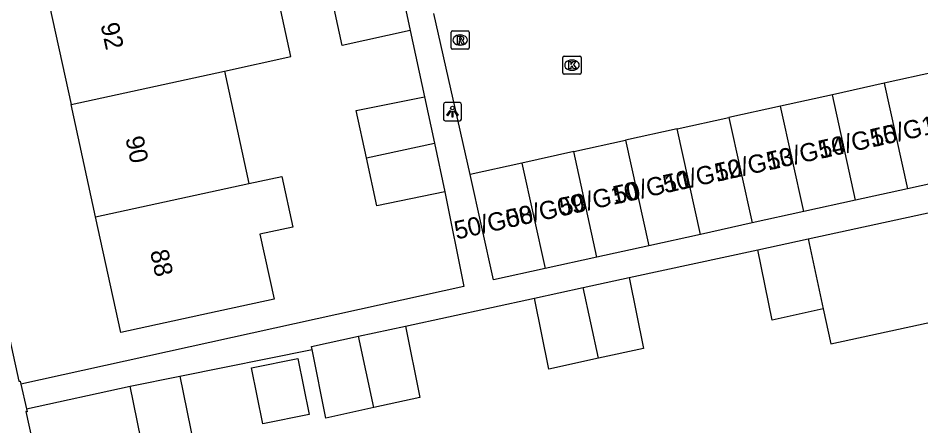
# Model space of a CAD drawing. Extents: x 160557 to 161245, y 385330 to 386505.
# Drawn here: x 160730.97 to 160780.64, y 385938.59 to 385961.03 of the extents above; entities that cross this region are included whole.
import ezdxf

# ---------------------------------------------------------------- set-up
doc = ezdxf.new("R2010")
doc.units = 0
for name, color, linetype in [('IMGEO_Kolk', 7, 'Continuous'), ('IMGEO_Lichtpunt', 7, 'Continuous'), ('IMGEO_Pand', 7, 'Continuous'), ('IMGEO_Pand_nummerreeks', 7, 'Continuous'), ('IMGEO_Rijbaan_lokaal_open', 7, 'Continuous'), ('IMGEO_Rioolput', 7, 'Continuous'), ('IMGEO_Voetpad_open', 7, 'Continuous')]:
    doc.layers.add(name, color=color, linetype=linetype)

msp = doc.modelspace()

# ---------------------------------------------------------------- linework, layer by layer
at = {"layer": 'IMGEO_Kolk'}
for p, q in [((160760.941, 385958.012), (160760.941, 385958.864)), ((160761.016, 385958.938), (160761.868, 385958.938)), ((160761.429, 385958.718), (160761.454, 385958.718)), ((160761.942, 385958.864), (160761.942, 385958.012)), ((160761.452, 385958.158), (160761.427, 385958.158)), ((160761.868, 385957.938), (160761.016, 385957.938))]:
    msp.add_line(p, q, dxfattribs=at)
for points in [[(160760.941, 385958.012), (160760.941, 385958.864)], [(160761.016, 385958.938), (160761.868, 385958.938)], [(160761.262, 385958.638), (160761.385, 385958.638), (160761.385, 385958.487), (160761.515, 385958.638), (160761.679, 385958.638), (160761.533, 385958.487), (160761.686, 385958.238), (160761.534, 385958.238), (160761.449, 385958.402), (160761.385, 385958.335), (160761.385, 385958.238), (160761.262, 385958.238), (160761.262, 385958.638)], [(160761.942, 385958.864), (160761.942, 385958.012)], [(160761.868, 385957.938), (160761.016, 385957.938)]]:
    msp.add_lwpolyline(points, dxfattribs=at)
for centre, start, end in [((160761.018, 385958.862), 91.552, 178.448), ((160761.018, 385958.862), 91.552, 178.448), ((160761.866, 385958.862), 1.552, 88.448), ((160761.866, 385958.862), 1.552, 88.448), ((160761.018, 385958.014), 181.552, 268.448), ((160761.018, 385958.014), 181.552, 268.448), ((160761.866, 385958.014), 271.552, 358.448), ((160761.866, 385958.014), 271.552, 358.448)]:
    msp.add_arc(centre, 0.0765, start, end, dxfattribs=at)
for centre, major_axis, ratio, start_param, end_param in [((160761.428, 385958.438), (-0.387, 0.002), 0.722429, 4.712389, 7.853982), ((160761.453, 385958.438), (-0.39, 0.002), 0.717154, 1.570796, 4.712389)]:
    msp.add_ellipse(centre, major_axis=major_axis, ratio=ratio, start_param=start_param, end_param=end_param, dxfattribs=at)
at = {"layer": 'IMGEO_Lichtpunt'}
for p, q in [((160754.368, 385956.284), (160754.368, 385955.477)), ((160754.368, 385956.284), (160754.368, 385955.477)), ((160755.27, 385956.379), (160754.462, 385956.379)), ((160755.27, 385956.379), (160754.462, 385956.379)), ((160755.364, 385955.477), (160755.364, 385956.284)), ((160755.364, 385955.477), (160755.364, 385956.284)), ((160754.462, 385955.383), (160755.27, 385955.383)), ((160754.462, 385955.383), (160755.27, 385955.383))]:
    msp.add_line(p, q, dxfattribs=at)
for points in [[(160754.742, 385955.948), (160754.781, 385955.92), (160754.593, 385955.658), (160754.555, 385955.685), (160754.742, 385955.948)], [(160754.844, 385955.9), (160754.891, 385955.9), (160754.891, 385955.578), (160754.844, 385955.578), (160754.844, 385955.9)], [(160754.954, 385955.92), (160754.992, 385955.947), (160755.179, 385955.685), (160755.14, 385955.657), (160754.954, 385955.92)]]:
    msp.add_lwpolyline(points, dxfattribs=at)
msp.add_circle((160754.867, 385956.082), 0.0994, dxfattribs=at)
for centre, start, end in [((160754.462, 385956.284), 90, 180), ((160754.462, 385956.284), 90, 180), ((160755.27, 385956.284), 0, 90), ((160755.27, 385956.284), 0, 90), ((160754.462, 385955.477), 180, 270), ((160754.462, 385955.477), 180, 270), ((160755.27, 385955.477), 270, 0), ((160755.27, 385955.477), 270, 360)]:
    msp.add_arc(centre, 0.0946, start, end, dxfattribs=at)
at = {"layer": 'IMGEO_Pand'}
for points in [[(160751.212, 385966.54), (160752.543, 385960.345)], [(160752.543, 385960.345), (160748.804, 385959.53), (160747.468, 385965.724)], [(160742.319, 385958.117), (160745.982, 385958.916), (160744.632, 385965.105), (160743.66, 385964.893)], [(160732.535, 385962.469), (160733.885, 385956.278)], [(160733.885, 385956.278), (160742.319, 385958.117)], [(160742.319, 385958.117), (160743.669, 385951.927)], [(160781.457, 385958.07), (160778.611, 385957.443)], [(160778.611, 385957.443), (160775.766, 385956.816)], [(160778.611, 385957.443), (160779.89, 385951.64)], [(160750.141, 385953.337), (160749.578, 385955.946), (160753.323, 385956.703)], [(160753.323, 385956.703), (160753.871, 385954.15)], [(160775.766, 385956.816), (160772.92, 385956.189)], [(160777.044, 385951.013), (160775.766, 385956.816)], [(160735.235, 385950.088), (160733.885, 385956.278)], [(160772.92, 385956.189), (160770.074, 385955.563)], [(160774.198, 385950.386), (160772.92, 385956.189)], [(160767.228, 385954.936), (160770.074, 385955.563)], [(160770.074, 385955.563), (160771.352, 385949.759)], [(160767.228, 385954.936), (160764.382, 385954.309)], [(160768.507, 385949.132), (160767.228, 385954.936)], [(160761.537, 385953.682), (160764.382, 385954.309)], [(160764.382, 385954.309), (160765.661, 385948.505)], [(160750.141, 385953.337), (160753.871, 385954.15)], [(160753.871, 385954.15), (160754.448, 385951.463)], [(160761.537, 385953.682), (160758.691, 385953.055)], [(160762.815, 385947.878), (160761.537, 385953.682)], [(160754.448, 385951.463), (160750.708, 385950.708), (160750.141, 385953.337)], [(160758.691, 385953.055), (160755.845, 385952.428)], [(160758.691, 385953.055), (160759.969, 385947.251)], [(160743.669, 385951.927), (160745.479, 385952.322), (160746.088, 385949.531), (160744.277, 385949.137), (160745.056, 385945.564), (160741.508, 385944.791), (160736.622, 385943.726), (160735.235, 385950.088)], [(160759.969, 385947.251), (160757.124, 385946.624), (160755.845, 385952.428)], [(160782.736, 385952.267), (160779.89, 385951.64)], [(160735.235, 385950.088), (160743.669, 385951.927)], [(160779.89, 385951.64), (160777.044, 385951.013)], [(160777.044, 385951.013), (160774.198, 385950.386)], [(160774.429, 385948.881), (160784.071, 385950.973), (160785.322, 385945.206)], [(160774.198, 385950.386), (160771.352, 385949.759)], [(160771.352, 385949.759), (160768.507, 385949.132)], [(160768.507, 385949.132), (160765.661, 385948.505)], [(160771.673, 385948.284), (160774.429, 385948.881)], [(160774.429, 385948.881), (160775.268, 385945.028)], [(160765.661, 385948.505), (160762.815, 385947.878)], [(160775.268, 385945.028), (160772.456, 385944.411), (160771.673, 385948.284)], [(160762.815, 385947.878), (160759.969, 385947.251)], [(160762.059, 385946.202), (160764.583, 385946.749)], [(160764.583, 385946.749), (160765.37, 385942.857), (160762.906, 385942.316)], [(160759.384, 385945.622), (160762.059, 385946.202)], [(160762.906, 385942.316), (160762.059, 385946.202)], [(160762.906, 385942.316), (160760.173, 385941.717), (160759.384, 385945.622)], [(160775.268, 385945.028), (160775.685, 385943.115), (160785.322, 385945.206)], [(160749.691, 385943.522), (160752.285, 385944.084)], [(160752.285, 385944.084), (160753.078, 385940.16), (160750.544, 385939.604)], [(160747.146, 385942.799), (160747.113, 385942.964), (160749.691, 385943.522)], [(160750.544, 385939.604), (160749.691, 385943.522)], [(160750.544, 385939.604), (160747.909, 385939.026), (160747.146, 385942.799)], [(160746.988, 385939.223), (160744.436, 385938.707), (160743.813, 385941.786), (160746.365, 385942.302), (160746.988, 385939.223)], [(160737.146, 385940.778), (160739.868, 385941.328)], [(160739.868, 385941.328), (160740.651, 385937.453), (160737.93, 385936.903), (160737.146, 385940.778)]]:
    msp.add_lwpolyline(points, dxfattribs=at)
at = {"layer": 'IMGEO_Rijbaan_lokaal_open'}
msp.add_lwpolyline([(160755.845, 385952.428), (160753.849, 385961.278)], dxfattribs=at)
at = {"layer": 'IMGEO_Rioolput'}
for p, q in [((160754.793, 385959.396), (160754.793, 385960.248)), ((160754.868, 385960.322), (160755.72, 385960.322)), ((160755.794, 385960.248), (160755.794, 385959.396)), ((160755.281, 385960.102), (160755.306, 385960.102)), ((160755.72, 385959.322), (160754.868, 385959.322)), ((160755.304, 385959.542), (160755.279, 385959.542))]:
    msp.add_line(p, q, dxfattribs=at)
for points in [[(160754.793, 385959.396), (160754.793, 385960.248)], [(160754.868, 385960.322), (160755.72, 385960.322)], [(160755.794, 385960.248), (160755.794, 385959.396)], [(160755.382, 385960.02), (160755.13, 385960.022), (160755.13, 385959.622)], [(160755.13, 385959.622), (160755.254, 385959.622), (160755.254, 385959.784), (160755.265, 385959.784)], [(160755.308, 385959.941), (160755.254, 385959.941), (160755.254, 385959.86)], [(160755.254, 385959.86), (160755.306, 385959.86)], [(160755.312, 385959.755), (160755.383, 385959.622), (160755.523, 385959.622), (160755.458, 385959.748)], [(160755.72, 385959.322), (160754.868, 385959.322)]]:
    msp.add_lwpolyline(points, dxfattribs=at)
for centre, radius, start, end in [((160754.87, 385960.246), 0.0765, 91.552, 178.448), ((160754.87, 385960.246), 0.0765, 91.552, 178.448), ((160755.718, 385960.246), 0.0765, 1.552, 88.448), ((160755.718, 385960.246), 0.0765, 1.552, 88.448), ((160755.264, 385959.731), 0.0533, 26.0293, 88.6989), ((160755.29, 385960.049), 0.19, 274.7715, 282.9687), ((160755.314, 385959.845), 0.0964, 77.0061, 93.1865), ((160755.328, 385959.902), 0.0378, 276.6634, 79.6772), ((160755.381, 385959.91), 0.109, 350.3612, 89.416), ((160755.379, 385959.91), 0.112, 277.5842, 350.9817), ((160755.363, 385959.695), 0.108, 29.5134, 73.7905), ((160754.87, 385959.398), 0.0765, 181.552, 268.448), ((160754.87, 385959.398), 0.0765, 181.552, 268.448), ((160755.718, 385959.398), 0.0765, 271.552, 358.448), ((160755.718, 385959.398), 0.0765, 271.552, 358.448)]:
    msp.add_arc(centre, radius, start, end, dxfattribs=at)
for centre, major_axis, ratio, start_param, end_param in [((160755.28, 385959.822), (-0.387, 0.002), 0.722429, 4.712389, 7.853982), ((160755.305, 385959.822), (-0.39, 0.002), 0.717154, 1.570796, 4.712389)]:
    msp.add_ellipse(centre, major_axis=major_axis, ratio=ratio, start_param=start_param, end_param=end_param, dxfattribs=at)
at = {"layer": 'IMGEO_Voetpad_open'}
for points in [[(160720.831, 385987.697), (160731.016, 385941.044), (160731.096, 385941.055), (160731.131, 385940.897)], [(160752.543, 385960.345), (160753.323, 385956.703)], [(160754.448, 385951.463), (160755.491, 385946.263), (160731.131, 385940.897)], [(160764.583, 385946.749), (160771.673, 385948.284)], [(160752.285, 385944.084), (160759.384, 385945.622)], [(160739.868, 385941.328), (160747.146, 385942.799)], [(160731.131, 385940.897), (160731.429, 385939.532)], [(160731.429, 385939.532), (160737.146, 385940.778)], [(160731.429, 385939.532), (160731.466, 385939.363), (160731.404, 385939.381), (160736.496, 385916.182)]]:
    msp.add_lwpolyline(points, dxfattribs=at)

# ---------------------------------------------------------------- texts
at = {"layer": 'IMGEO_Pand_nummerreeks'}
for s, rotation, p in [('92', 282.3012, (160735.506, 385960.673)), ('50/G16', 12.5101, (160777.953, 385953.916)), ('50/G15', 12.5101, (160775.106, 385953.284)), ('90', 282.2998, (160736.869, 385954.426)), ('50/G14', 12.5101, (160772.258, 385952.652)), ('50/G13', 12.5101, (160769.411, 385952.021)), ('50/G12', 12.5101, (160766.558, 385951.388)), ('50/G11', 12.5101, (160763.824, 385950.781)), ('50/G10', 12.5101, (160760.872, 385950.126)), ('50/G09', 12.5101, (160757.929, 385949.473)), ('50/G08', 12.5101, (160755.088, 385948.843)), ('88', 282.2998, (160738.229, 385948.187))]:
    msp.add_text(s, height=1, rotation=rotation, dxfattribs=at).set_placement(p)

doc.saveas('drawing.dxf')
